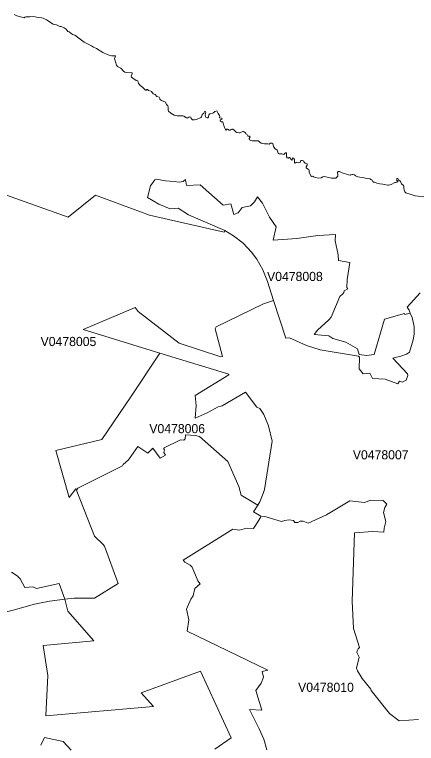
# Model space of a CAD drawing. Extents: x 369010 to 735936, y 6377141 to 6616555.
# Drawn here: x 457328 to 461726, y 6495121 to 6503097 of the extents above; entities that cross this region are included whole.
import ezdxf
from ezdxf.enums import TextEntityAlignment as Align

# ---------------------------------------------------------------- set-up
doc = ezdxf.new("R2010")
doc.units = 0
doc.header["$LTSCALE"] = 40
doc.layers.add('3', color=7, linetype='Continuous', lineweight=13)
doc.layers.add('4', color=7, linetype='Continuous')

msp = doc.modelspace()

# ---------------------------------------------------------------- linework, layer by layer
at = {"layer": '3'}
for points in [[(459318.29, 6501949.7), (459297.11, 6501945.9), (459275.26, 6501946.72), (459261.03, 6501958.14), (459255.23, 6501973.87), (459247.12, 6501978.01), (459235.7, 6501975.36), (459222.3, 6501966.42), (459207.57, 6501967.08), (459179.93, 6501985.95), (459168.34, 6501990.09), (459106.94, 6501989.42), (459090.23, 6501992.07), (459073.68, 6501997.53), (459038.75, 6502017.39), (459013.76, 6502039.41), (459006.98, 6502052.32), (459008.63, 6502082.44), (459004.49, 6502098.66), (458991.25, 6502113.72), (458980.17, 6502137.39), (458933.99, 6502156.09), (458923.73, 6502163.7), (458918.27, 6502171.98), (458916.94, 6502180.42), (458910.32, 6502192.17), (458886.32, 6502200.28), (458865.8, 6502223.28), (458846.27, 6502228.41), (458826.41, 6502253.73), (458817.97, 6502258.2), (458793.97, 6502264.99), (458781.89, 6502277.07), (458774.11, 6502278.06), (458769.31, 6502270.95), (458761.37, 6502270.95), (458749.45, 6502280.05), (458727.11, 6502304.05), (458701.46, 6502319.11), (458694.34, 6502332.18), (458683.58, 6502343.44), (458678.12, 6502370.58), (458657.27, 6502375.71), (458621.02, 6502400.37), (458606.95, 6502412.29), (458604.97, 6502423.21), (458615.89, 6502446.88), (458614.9, 6502456.15), (458611.09, 6502458.3), (458552.83, 6502463.43), (458536.12, 6502468.56), (458518.57, 6502479.48), (458491.27, 6502510.93), (458455.35, 6502529.13), (458443.6, 6502542.87), (458421.26, 6502616.85), (458432.02, 6502641.84), (458428.21, 6502646.64), (458387, 6502647.3), (458363.83, 6502651.44), (458340.82, 6502660.21), (458294.65, 6502683.22), (458225.47, 6502726.41), (458192.86, 6502740.81), (458170.35, 6502756.54), (458147.35, 6502765.14), (458090.08, 6502796.26), (458001.37, 6502861.96), (457985.98, 6502870.9), (457961.65, 6502880.5), (457942.12, 6502894.07), (457926.9, 6502909.13), (457909.19, 6502913.27), (457891.15, 6502935.61), (457871.29, 6502950.34), (457836.04, 6502965.73), (457821.97, 6502968.22), (457786.72, 6502982.95), (457751.46, 6502990.72), (457677.15, 6503038.72), (457641.9, 6503056.93), (457620.88, 6503061.73), (457587.45, 6503064.7), (457535.65, 6503076.79), (457493.28, 6503071.99), (457451.07, 6503070.5), (457441.47, 6503068.18), (457433.86, 6503062.39), (457420.95, 6503063.38), (457352.76, 6503083.74), (457324.63, 6503096.98)], [(460373.87, 6501529.82), (460366.26, 6501526.68), (460368.74, 6501518.73), (460367.59, 6501507.48), (460362.12, 6501504.83), (460351.53, 6501514.76), (460347.06, 6501526.01), (460338.13, 6501532.8), (460334.15, 6501532.8), (460326.54, 6501525.35), (460321.41, 6501524.19), (460310.49, 6501529.32), (460304.69, 6501538.76), (460302.21, 6501549.52), (460305.02, 6501573.51), (460304.2, 6501579.8), (460299.07, 6501582.78), (460293.94, 6501582.78), (460275.57, 6501566.4), (460253.55, 6501574.34), (460222.11, 6501574.67), (460212.51, 6501580.8), (460201.58, 6501612.9), (460176.1, 6501630.45), (460166.99, 6501641.7), (460161.53, 6501654.44), (460153.59, 6501686.22), (460147.8, 6501690.03), (460127.6, 6501691.35), (460114.2, 6501680.1), (460100.79, 6501683.24), (460063.22, 6501682.41), (460027.97, 6501690.03), (459995.37, 6501713.7), (459928.17, 6501715.35), (459913.11, 6501719.49), (459899.54, 6501727.76), (459894.24, 6501736.2), (459893.91, 6501740.34), (459904.67, 6501760.86), (459900.53, 6501768.15), (459882.33, 6501766.66), (459876.54, 6501772.28), (459870.74, 6501789.99), (459868.26, 6501788.67), (459859.82, 6501793.8), (459853.86, 6501801.41), (459839.13, 6501813.66), (459828.54, 6501817.8), (459822.75, 6501816.8), (459796.6, 6501804.56), (459784.02, 6501802.74), (459759.03, 6501806.21), (459749.76, 6501812.34), (459729.57, 6501833.85), (459715.5, 6501842.46), (459704.58, 6501842.79), (459697.79, 6501840.64), (459686.37, 6501832.2), (459676.44, 6501831.2), (459657.74, 6501842.46), (459651.45, 6501841.46), (459643.17, 6501831.37), (459636.39, 6501839.31), (459625.8, 6501862.65), (459607.59, 6501920.91), (459602.79, 6501923.89), (459591.21, 6501924.55), (459581.94, 6501929.84), (459579.62, 6501942.75), (459598.16, 6501957.48), (459597.66, 6501964.76), (459569.69, 6501965.43), (459573, 6501985.62), (459571.68, 6501991.74), (459554.3, 6502014.42), (459546.02, 6502036.59), (459539.57, 6502043.38), (459528.98, 6502041.39), (459518.55, 6502034.61), (459507.3, 6502023.68), (459497.7, 6502018.72), (459463.77, 6502009.62), (459454.5, 6501999.69), (459448.38, 6501978.67), (459442.58, 6501967.74), (459435.47, 6501966.09), (459422.39, 6501972.54), (459417.92, 6501979.83), (459415.28, 6502001.01), (459422.06, 6502028.81), (459416.6, 6502037.92), (459411.14, 6502038.25), (459406.67, 6502033.45), (459400.38, 6502019.88), (459381.02, 6502004.49), (459377.54, 6501985.95), (459374.4, 6501979.49), (459365.13, 6501969.9), (459318.29, 6501949.7)], [(461840.9, 6501097.52), (461712.8, 6501114.57), (461691.62, 6501119.54), (461609.86, 6501148.17), (461600.26, 6501158.1), (461590.99, 6501179.12), (461587.85, 6501193.35), (461587.85, 6501214.37), (461584.04, 6501227.94), (461563.85, 6501245.82), (461549.95, 6501268.82), (461531.08, 6501287.19), (461520.49, 6501302.25), (461516.68, 6501303.08), (461512.21, 6501300.6), (461511.55, 6501290.67), (461508.07, 6501286.53), (461515.36, 6501280.41), (461522.14, 6501271.14), (461522.14, 6501267), (461514.86, 6501263.03), (461503.27, 6501262.2), (461497.81, 6501258.56), (461489.21, 6501258.56), (461447.5, 6501236.22), (461421.85, 6501231.42), (461408.44, 6501231.42), (461359.12, 6501242.34), (461325.85, 6501245.15), (461293.75, 6501251.94), (461268.09, 6501262.53), (461256.34, 6501264.02), (461249.56, 6501268.82), (461241.28, 6501283.55), (461233.5, 6501289.67), (461214.3, 6501298.28), (461163.83, 6501307.88), (461155.38, 6501311.85), (461086.2, 6501322.94), (461060.55, 6501333.86), (461047.81, 6501342.47), (461030.76, 6501347.93), (461020.83, 6501347.27), (461008.09, 6501342.14), (461004.61, 6501338), (460983.09, 6501342.8), (460912.59, 6501366.47), (460882.8, 6501381.2), (460868.73, 6501379.05), (460860.46, 6501367.46), (460866.25, 6501342.47), (460864.92, 6501328.07), (460855.99, 6501316.65), (460843.41, 6501308.54), (460836.46, 6501307.05), (460794.92, 6501308.04), (460719.28, 6501324.93), (460705.38, 6501322.61), (460705.71, 6501321.12), (460699.92, 6501320.46), (460682.71, 6501312.18), (460649.44, 6501308.54), (460634.38, 6501310.03), (460599.46, 6501321.12), (460591.18, 6501327.74), (460581.25, 6501325.92), (460571.82, 6501333.53), (460551.13, 6501371.93), (460551.13, 6501391.13), (460547.82, 6501400.23), (460539.21, 6501406.85), (460522.17, 6501415.29), (460518.69, 6501420.75), (460518.03, 6501430.02), (460530.28, 6501449.55), (460531.6, 6501461.3), (460528.29, 6501465.44), (460507.77, 6501472.22), (460493.7, 6501485.3), (460492.71, 6501491.75), (460486.09, 6501496.55), (460474.5, 6501499.53), (460462.92, 6501499.2), (460457.79, 6501495.23), (460458.78, 6501483.15), (460434.78, 6501474.21), (460416.24, 6501481.16), (460410.45, 6501479.67), (460399.86, 6501472.22), (460394.4, 6501473.55), (460391.58, 6501476.69), (460390.26, 6501511.95), (460381.32, 6501525.35), (460373.87, 6501529.82)], [(457021.92, 6501197.16), (457914.82, 6500880.22), (458211.73, 6501121.52), (458803.24, 6500901.73), (459619.84, 6500715.04), (459629.93, 6500732.59), (459232.72, 6500904.38), (459118.86, 6500977.7), (459030.81, 6500970.91), (458905.19, 6501020.9), (458782.22, 6501093.88), (458815.16, 6501222.31), (458861.33, 6501288.35), (458880.53, 6501294.97), (458978.01, 6501276.27)], [(458978.01, 6501276.27), (459075.33, 6501270.97), (459130.77, 6501263.03), (459171.65, 6501269.98), (459198.3, 6501290.67), (459209.22, 6501224.8), (459358.01, 6501232.91), (459609.58, 6501012.79), (459692.99, 6501025.2), (459727.58, 6500908.52), (459775.91, 6500929.21), (459817.28, 6500986.64), (459911.46, 6501005.01), (459953.83, 6501048.04), (459984.94, 6501103.32), (460039.56, 6501034.47), (460118.5, 6500878.89), (460191.32, 6500774.63), (460157.89, 6500629.31), (460417.57, 6500646.86), (460646.46, 6500679.3), (460838.44, 6500690.22), (460834.8, 6500622.69), (460868.9, 6500468.61), (460872.7, 6500407.7), (460995.84, 6500385.53), (460968.2, 6500199.66), (460965.55, 6500110.79), (460975.98, 6500094.74), (460935.6, 6500075.04), (460932.12, 6500056.5), (460921.53, 6500040.95), (460887.6, 6500011.65), (460791.28, 6499786.07), (460766.28, 6499756.78), (460642.16, 6499643.74), (460605.91, 6499596.4), (460765.95, 6499580.68), (460810.14, 6499550.56), (460951.98, 6499512.49), (461080.91, 6499439.17), (461098.29, 6499376.94), (461179.22, 6499365.36), (461264.62, 6499377.11), (461374.68, 6499762.24), (461596.12, 6499824.63), (461600.42, 6499814.87), (461656.03, 6499828.44), (461644.78, 6499861.54), (461622.93, 6499894.97), (461765.6, 6500053.69)], [(457294.18, 6496994.85), (457357.9, 6496956.94), (457389.34, 6496920.7), (457440.15, 6496828.84), (457528.7, 6496834.47), (457568.09, 6496815.11), (457815.51, 6496871.54), (457876.09, 6496699.09), (457979.53, 6496712.5), (458201.3, 6496710.01), (458462.63, 6496872.7), (458311.53, 6497279.68), (458296.8, 6497297.88), (458203.29, 6497389.57), (458008.82, 6497882.61), (458007.17, 6497893.04), (458011.47, 6497902.14), (457998.06, 6497907.93), (457924.91, 6497813.76), (457777.61, 6498327.32), (458281.08, 6498447.64), (458600.33, 6498912.71), (458918.43, 6499393), (458078, 6499652.01), (458646.67, 6499892.49), (458679.94, 6499849.29), (459128.13, 6499500.58), (459584.26, 6499351.46), (459584.42, 6499350.79), (459603.29, 6499355.76), (459524.51, 6499656.98), (459534.44, 6499679.15), (460051.14, 6499930.56), (460162.03, 6499968.46), (460095.83, 6500177.49), (460046.18, 6500304.1), (459978.15, 6500422.27), (459921.06, 6500496.58), (459829.7, 6500594.39), (459725.43, 6500675.16), (459629.93, 6500732.59), (459619.84, 6500715.04), (458803.24, 6500901.73), (458211.73, 6501121.52), (457914.82, 6500880.22), (457021.92, 6501197.16)], [(461765.6, 6500053.69), (461622.93, 6499894.97), (461644.78, 6499861.54), (461656.03, 6499828.44), (461679.04, 6499781.6), (461700.06, 6499684.62), (461702.04, 6499598.06), (461691.78, 6499536.16), (461648.92, 6499404.25), (461615.98, 6499379.92), (461553.42, 6499359.07), (461466.53, 6499337.39), (461628.56, 6499164.44), (461633.03, 6499147.39), (461614, 6499095.92), (461571.63, 6499075.56), (461541.01, 6499085.16), (461521.15, 6499057.85), (461381.96, 6499106.51), (461243.43, 6499114.12), (461217.12, 6499171.22), (461142.14, 6499165.6), (461100.77, 6499218.89), (461103.09, 6499347.98), (461090.01, 6499357.25), (460673.77, 6499430.07), (460522.66, 6499475.09), (460335.31, 6499558.34), (460297.41, 6499554.36), (460162.03, 6499968.46), (460051.14, 6499930.56), (459534.44, 6499679.15), (459524.51, 6499656.98), (459603.29, 6499355.76), (459584.42, 6499350.79), (459584.26, 6499351.46), (459128.13, 6499500.58), (458679.94, 6499849.29), (458646.67, 6499892.49), (458078, 6499652.01), (458918.43, 6499393), (459672.8, 6499162.78), (459671.31, 6499156), (459303.56, 6498927.6), (459313.32, 6498818.04), (459303.89, 6498680.5), (459436.13, 6498737.44), (459555.79, 6498804.63), (459599.81, 6498814.89), (459855.19, 6498965.5), (459978.49, 6498800.49), (460010.26, 6498787.09), (460056.44, 6498719.23), (460106.92, 6498595.1), (460147.96, 6498428.61), (460063.72, 6497900.65), (460049.65, 6497856.13), (460010.43, 6497766.76), (459990.4, 6497729.52), (459942.57, 6497656.03), (460024.66, 6497607.21), (460067.36, 6497604.4), (460247.76, 6497548.13), (460287.15, 6497561.37), (460333.82, 6497568.32), (460378.67, 6497562.03), (460396.55, 6497538.69), (460427.17, 6497537.86), (460453.48, 6497552.1), (460485.76, 6497552.26), (460542.36, 6497533.06), (460741.46, 6497623.26), (460997.16, 6497776.85), (461156.38, 6497756.33), (461222.25, 6497784.13), (461361.93, 6497778.51), (461400.5, 6497740.77), (461379.15, 6497701.55), (461366.73, 6497648.59), (461390.73, 6497549.12), (461372.86, 6497477.45), (461369.71, 6497433.1), (461247.74, 6497439.06), (461049.79, 6497424.16), (461023.48, 6496679.56), (461036.06, 6496380.66), (461104.41, 6496171.96), (461086.87, 6496157.39), (461075.45, 6496135.88), (461073.79, 6496117.67), (461099.61, 6496066.37), (461070.65, 6495943.56), (461081.57, 6495913.94), (461131.06, 6495830.19), (461228.04, 6495716), (461231.68, 6495698.78), (461431.11, 6495449.37), (461536.87, 6495369.43), (461749.38, 6495381.84)], [(460087.39, 6495052.16), (460055.11, 6495169.67), (460003.15, 6495281.38), (459898.05, 6495491.24), (460034.76, 6495486.28), (459969.88, 6495701.1), (460026.81, 6495780.87), (460053.62, 6495846.91), (460036.08, 6495908.15), (460098.31, 6495924.53), (459216.67, 6496351.2), (459233.39, 6496474.34), (459208.06, 6496591.51), (459256.56, 6496699.26), (459284.03, 6496734.84), (459299.42, 6496816.76), (459357.35, 6496866.58), (459333.19, 6496900.67), (459270.46, 6497049.63), (459250.1, 6497073.29), (459192.84, 6497103.08), (459171.82, 6497126.59), (459714.84, 6497467.19), (459790.14, 6497456.44), (459865.12, 6497476.63), (459943.73, 6497473.32), (459955.81, 6497494.34), (460020.36, 6497594.14), (460024.66, 6497607.21), (459942.57, 6497656.03), (459990.4, 6497729.52), (459808.51, 6497838.42), (459782.2, 6497932.43), (459661.71, 6498206.33), (459351.56, 6498481.24), (459307.86, 6498491.5), (459198.47, 6498496.79), (459196.31, 6498453.6), (459180.26, 6498440.85), (459144.01, 6498442.67), (458958.82, 6498351.32), (458968.41, 6498334.77), (458960.47, 6498305.14), (458980.17, 6498274.19), (458919.92, 6498241.59), (458840.98, 6498351.81), (458785.2, 6498299.35), (458677.13, 6498369.19), (458573.36, 6498223.71), (458515.6, 6498173.23), (458508.64, 6498159.83), (458019.41, 6497914.39), (458011.47, 6497902.14)], [(458011.47, 6497902.14), (458007.17, 6497893.04), (458008.82, 6497882.61), (458203.29, 6497389.57), (458296.8, 6497297.88), (458311.53, 6497279.68), (458462.63, 6496872.7), (458201.3, 6496710.01), (457979.53, 6496712.5), (457876.09, 6496699.09), (457911.34, 6496569.17), (458196.5, 6496242.46), (457639.75, 6496194.3), (457691.39, 6495864.29), (457670.7, 6495424.21), (458849.58, 6495523.85), (458712.05, 6495675.12), (459361.65, 6495912.45), (459698.45, 6495183.4), (459519.71, 6495059.61)], [(461749.38, 6495381.84), (461536.87, 6495369.43), (461431.11, 6495449.37), (461231.68, 6495698.78), (461228.04, 6495716), (461131.06, 6495830.19), (461081.57, 6495913.94), (461070.65, 6495943.56), (461099.61, 6496066.37), (461073.79, 6496117.67), (461075.45, 6496135.88), (461086.87, 6496157.39), (461104.41, 6496171.96), (461036.06, 6496380.66), (461023.48, 6496679.56), (461049.79, 6497424.16), (461247.74, 6497439.06), (461369.71, 6497433.1), (461372.86, 6497477.45), (461390.73, 6497549.12), (461366.73, 6497648.59), (461379.15, 6497701.55), (461400.5, 6497740.77), (461361.93, 6497778.51), (461222.25, 6497784.13), (461156.38, 6497756.33), (460997.16, 6497776.85), (460741.46, 6497623.26), (460542.36, 6497533.06), (460485.76, 6497552.26), (460453.48, 6497552.1), (460427.17, 6497537.86), (460396.55, 6497538.69), (460378.67, 6497562.03), (460333.82, 6497568.32), (460287.15, 6497561.37), (460247.76, 6497548.13), (460067.36, 6497604.4), (460024.66, 6497607.21)], [(460024.66, 6497607.21), (460020.36, 6497594.14), (459955.81, 6497494.34), (459943.73, 6497473.32), (459865.12, 6497476.63), (459790.14, 6497456.44), (459714.84, 6497467.19), (459171.82, 6497126.59), (459192.84, 6497103.08), (459250.1, 6497073.29), (459270.46, 6497049.63), (459333.19, 6496900.67), (459357.35, 6496866.58), (459299.42, 6496816.76), (459284.03, 6496734.84), (459256.56, 6496699.26), (459208.06, 6496591.51), (459233.39, 6496474.34), (459216.67, 6496351.2), (460098.31, 6495924.53), (460036.08, 6495908.15), (460053.62, 6495846.91), (460026.81, 6495780.87), (459969.88, 6495701.1), (460034.76, 6495486.28), (459898.05, 6495491.24), (460003.15, 6495281.38), (460055.11, 6495169.67), (460087.39, 6495052.16)], [(457312.88, 6496581.25), (457546.57, 6496645.8), (457711.08, 6496676.42), (457876.09, 6496699.09), (457815.51, 6496871.54), (457568.09, 6496815.11), (457528.7, 6496834.47), (457440.15, 6496828.84), (457389.34, 6496920.7), (457357.9, 6496956.94), (457294.18, 6496994.85)], [(457711.08, 6496676.42), (457546.57, 6496645.8), (457312.88, 6496581.25), (457024.24, 6496510.25), (456959.69, 6496490.89), (456743.71, 6496437.76), (456624.38, 6496411.94), (456553.71, 6496404), (456553.05, 6496841.26), (456311.41, 6496833.15)], [(459519.71, 6495059.61), (459698.45, 6495183.4), (459361.65, 6495912.45), (458712.05, 6495675.12), (458849.58, 6495523.85), (457670.7, 6495424.21), (457691.39, 6495864.29), (457639.75, 6496194.3), (458196.5, 6496242.46), (457911.34, 6496569.17), (457876.09, 6496699.09), (457711.08, 6496676.42)], [(457945.6, 6495049.35), (457859.7, 6495142.19), (457653.49, 6495186.88), (457615.75, 6495100.98)], [(457615.75, 6495100.98), (457653.49, 6495186.88), (457859.7, 6495142.19), (457945.6, 6495049.35)]]:
    msp.add_lwpolyline(points, dxfattribs=at)
for points in [[(459629.93, 6500732.59), (459725.43, 6500675.16), (459829.7, 6500594.39), (459921.06, 6500496.58), (459978.15, 6500422.27), (460046.18, 6500304.1), (460095.83, 6500177.49), (460162.03, 6499968.46), (460297.41, 6499554.36), (460335.31, 6499558.34), (460522.66, 6499475.09), (460673.77, 6499430.07), (461090.01, 6499357.25), (461103.09, 6499347.98), (461100.77, 6499218.89), (461142.14, 6499165.6), (461217.12, 6499171.22), (461243.43, 6499114.12), (461381.96, 6499106.51), (461521.15, 6499057.85), (461541.01, 6499085.16), (461571.63, 6499075.56), (461614, 6499095.92), (461633.03, 6499147.39), (461628.56, 6499164.44), (461466.53, 6499337.39), (461553.42, 6499359.07), (461615.98, 6499379.92), (461648.92, 6499404.25), (461691.78, 6499536.16), (461702.04, 6499598.06), (461700.06, 6499684.62), (461679.04, 6499781.6), (461656.03, 6499828.44), (461600.42, 6499814.87), (461596.12, 6499824.63), (461374.68, 6499762.24), (461264.62, 6499377.11), (461179.22, 6499365.36), (461098.29, 6499376.94), (461080.91, 6499439.17), (460951.98, 6499512.49), (460810.14, 6499550.56), (460765.95, 6499580.68), (460605.91, 6499596.4), (460642.16, 6499643.74), (460766.28, 6499756.78), (460791.28, 6499786.07), (460887.6, 6500011.65), (460921.53, 6500040.95), (460932.12, 6500056.5), (460935.6, 6500075.04), (460975.98, 6500094.74), (460965.55, 6500110.79), (460968.2, 6500199.66), (460995.84, 6500385.53), (460872.7, 6500407.7), (460868.9, 6500468.61), (460834.8, 6500622.69), (460838.44, 6500690.22), (460646.46, 6500679.3), (460417.57, 6500646.86), (460157.89, 6500629.31), (460191.32, 6500774.63), (460118.5, 6500878.89), (460039.56, 6501034.47), (459984.94, 6501103.32), (459953.83, 6501048.04), (459911.46, 6501005.01), (459817.28, 6500986.64), (459775.91, 6500929.21), (459727.58, 6500908.52), (459692.99, 6501025.2), (459609.58, 6501012.79), (459358.01, 6501232.91), (459209.22, 6501224.8), (459198.3, 6501290.67), (459171.65, 6501269.98), (459130.77, 6501263.03), (459075.33, 6501270.97), (458978.01, 6501276.27), (458880.53, 6501294.97), (458861.33, 6501288.35), (458815.16, 6501222.31), (458782.22, 6501093.88), (458905.19, 6501020.9), (459030.81, 6500970.91), (459118.86, 6500977.7), (459232.72, 6500904.38)], [(458918.43, 6499393), (458600.33, 6498912.71), (458281.08, 6498447.64), (457777.61, 6498327.32), (457924.91, 6497813.76), (457998.06, 6497907.93), (458011.47, 6497902.14), (458019.41, 6497914.39), (458508.64, 6498159.83), (458515.6, 6498173.23), (458573.36, 6498223.71), (458677.13, 6498369.19), (458785.2, 6498299.35), (458840.98, 6498351.81), (458919.92, 6498241.59), (458980.17, 6498274.19), (458960.47, 6498305.14), (458968.41, 6498334.77), (458958.82, 6498351.32), (459144.01, 6498442.67), (459180.26, 6498440.85), (459196.31, 6498453.6), (459198.47, 6498496.79), (459307.86, 6498491.5), (459351.56, 6498481.24), (459661.71, 6498206.33), (459782.2, 6497932.43), (459808.51, 6497838.42), (459990.4, 6497729.52), (460010.43, 6497766.76), (460049.65, 6497856.13), (460063.72, 6497900.65), (460147.96, 6498428.61), (460106.92, 6498595.1), (460056.44, 6498719.23), (460010.26, 6498787.09), (459978.49, 6498800.49), (459855.19, 6498965.5), (459599.81, 6498814.89), (459555.79, 6498804.63), (459436.13, 6498737.44), (459303.89, 6498680.5), (459313.32, 6498818.04), (459303.56, 6498927.6), (459671.31, 6499156), (459672.8, 6499162.78)]]:
    msp.add_lwpolyline(points, close=True, dxfattribs=at)

# ---------------------------------------------------------------- texts
at = {"layer": '4'}
for s, p in [('V0478008', (460395.92, 6500181.51)), ('V0478005', (457917.34, 6499469.73)), ('V0478006', (459107.35, 6498516.29)), ('V0478007', (461334.7, 6498229.89)), ('V0478010', (460735.74, 6495685.87))]:
    msp.add_text(s, height=100, dxfattribs=at).set_placement(p, align=Align.CENTER)

doc.saveas('drawing.dxf')
